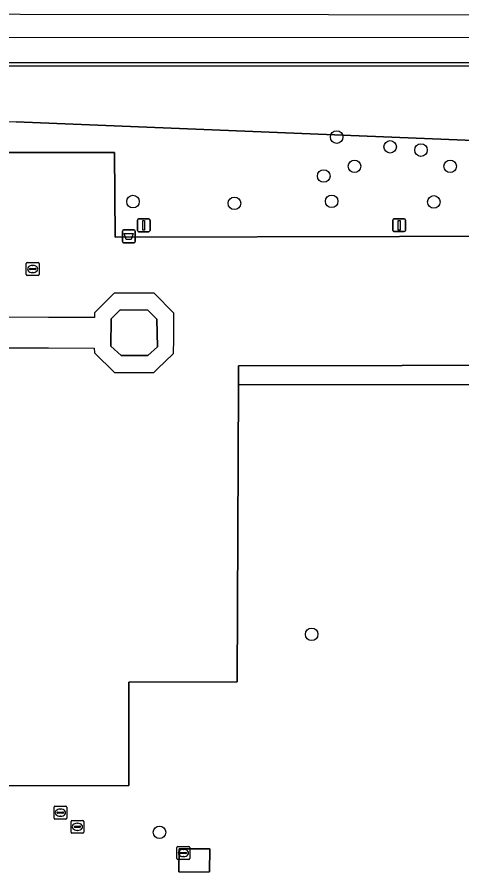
# Model space of a CAD drawing. Extents: x 161477 to 163040, y 383680 to 384871.
# Drawn here: x 162089.6 to 162124.3, y 384191.4 to 384257.7 of the extents above; entities that cross this region are included whole.
import ezdxf

# ---------------------------------------------------------------- set-up
doc = ezdxf.new("R2010")
doc.units = 0
for name, color, linetype in [('IMGEO_Afvalbak', 7, 'Continuous'), ('IMGEO_Boom', 7, 'Continuous'), ('IMGEO_Brandkraan', 7, 'Continuous'), ('IMGEO_Dek', 7, 'Continuous'), ('IMGEO_Groenvoorziening', 7, 'Continuous'), ('IMGEO_Kolk', 7, 'Continuous'), ('IMGEO_Lichtmast', 7, 'Continuous'), ('IMGEO_Muur', 7, 'Continuous'), ('IMGEO_Pand', 7, 'Continuous'), ('IMGEO_Pand_overbouw', 7, 'Continuous'), ('IMGEO_Rioolput', 7, 'Continuous'), ('IMGEO_Voetpad_gesloten', 7, 'Continuous'), ('IMGEO_Voetpad_open', 7, 'Continuous')]:
    doc.layers.add(name, color=color, linetype=linetype)

msp = doc.modelspace()

# ---------------------------------------------------------------- linework, layer by layer
at = {"layer": 'IMGEO_Afvalbak'}
for p, q in [((162097.959, 384241.087), (162098.749, 384241.087)), ((162098.749, 384241.087), (162097.959, 384241.087)), ((162097.859, 384240.187), (162097.859, 384240.987)), ((162097.859, 384240.987), (162097.859, 384240.187)), ((162098.849, 384240.987), (162098.849, 384240.187)), ((162098.849, 384240.187), (162098.849, 384240.987)), ((162098.749, 384240.087), (162097.959, 384240.087)), ((162097.959, 384240.087), (162098.749, 384240.087))]:
    msp.add_line(p, q, dxfattribs=at)
msp.add_lwpolyline([(162098.002, 384240.801), (162098.706, 384240.801), (162098.557, 384240.331), (162098.151, 384240.331), (162098.002, 384240.801)], dxfattribs=at)
for centre, start, end in [((162097.959, 384240.987), 90, 180), ((162097.959, 384240.987), 90, 180), ((162098.749, 384240.987), 0, 90), ((162098.749, 384240.987), 360, 90), ((162097.959, 384240.187), 180, 270), ((162097.959, 384240.187), 180, 270), ((162098.749, 384240.187), 270, 0), ((162098.749, 384240.187), 270, 0)]:
    msp.add_arc(centre, 0.1, start, end, dxfattribs=at)
at = {"layer": 'IMGEO_Boom'}
for centre in [(162114.582, 384248.328), (162118.755, 384247.569), (162121.158, 384247.316), (162115.973, 384246.051), (162123.434, 384246.051), (162113.57, 384245.293), (162098.688, 384243.298), (162114.188, 384243.321), (162122.156, 384243.271), (162106.603, 384243.165), (162112.624, 384209.541), (162100.757, 384194.096)]:
    msp.add_circle(centre, 0.489, dxfattribs=at)
at = {"layer": 'IMGEO_Brandkraan'}
for p, q in [((162090.359, 384237.614), (162090.359, 384238.466)), ((162090.434, 384238.54), (162091.286, 384238.54)), ((162091.36, 384238.466), (162091.36, 384237.614)), ((162090.618, 384238.034), (162090.618, 384238.046)), ((162091.056, 384237.997), (162090.658, 384237.997)), ((162090.661, 384238.083), (162091.059, 384238.083)), ((162090.87, 384237.76), (162090.845, 384237.76)), ((162090.847, 384238.32), (162090.872, 384238.32)), ((162091.102, 384238.046), (162091.102, 384238.034)), ((162091.286, 384237.54), (162090.434, 384237.54))]:
    msp.add_line(p, q, dxfattribs=at)
for points in [[(162090.359, 384237.614), (162090.359, 384238.466)], [(162090.434, 384238.54), (162091.286, 384238.54)], [(162091.36, 384238.466), (162091.36, 384237.614)], [(162091.286, 384237.54), (162090.434, 384237.54)]]:
    msp.add_lwpolyline(points, dxfattribs=at)
for centre, radius, start, end in [((162090.436, 384238.464), 0.0765, 91.55205, 178.44795), ((162090.436, 384238.464), 0.0765, 91.55205, 178.44795), ((162091.284, 384238.464), 0.0765, 1.55205, 88.44795), ((162091.284, 384238.464), 0.0765, 1.55205, 88.44795), ((162090.658, 384238.043), 0.0403, 85.87752, 175.75265), ((162090.655, 384238.033), 0.0366, 178.93798, 274.71019), ((162091.059, 384238.04), 0.043, 264.86636, 352.45326), ((162091.063, 384238.045), 0.0386, 1.73085, 96.63898), ((162090.436, 384237.616), 0.0765, 181.55205, 268.44795), ((162090.436, 384237.616), 0.0765, 181.55205, 268.44795), ((162091.284, 384237.616), 0.0765, 271.55205, 358.44795), ((162091.284, 384237.616), 0.0765, 271.55205, 358.44795)]:
    msp.add_arc(centre, radius, start, end, dxfattribs=at)
for centre, major_axis, ratio, start_param, end_param in [((162090.846, 384238.04), (-0.387, 0.002), 0.722429, 4.712389, 7.853982), ((162090.871, 384238.04), (-0.39, 0.002), 0.717154, 1.570796, 4.712389)]:
    msp.add_ellipse(centre, major_axis=major_axis, ratio=ratio, start_param=start_param, end_param=end_param, dxfattribs=at)
at = {"layer": 'IMGEO_Dek'}
for points in [[(162092.103, 384234.259), (162082.412, 384234.268), (162082.408, 384231.898), (162082.675, 384231.897), (162084.062, 384231.895), (162084.808, 384231.893), (162092.092, 384231.879), (162095.665, 384231.872), (162095.679, 384231.511), (162097.235, 384229.958), (162098.908, 384229.957), (162100.304, 384229.957), (162100.65, 384230.291), (162101.179, 384230.802), (162101.856, 384231.456), (162101.862, 384232.56), (162101.872, 384234.603), (162100.349, 384236.153), (162097.23, 384236.159), (162095.672, 384234.611), (162095.673, 384234.256)], [(162099.853, 384234.827), (162100.557, 384234.134), (162100.601, 384231.977), (162099.852, 384231.282), (162097.853, 384231.285), (162097.758, 384231.285), (162096.971, 384232.009), (162096.99, 384234.155), (162097.69, 384234.853)]]:
    msp.add_lwpolyline(points, close=True, dxfattribs=at)
at = {"layer": 'IMGEO_Groenvoorziening'}
msp.add_lwpolyline([(162144.131, 384251.355), (162144.125, 384253.867), (162083.771, 384253.892), (162083.763, 384249.561), (162089.562, 384249.525), (162138.629, 384247.516), (162143.813, 384247.728), (162144.115, 384247.695), (162144.115, 384247.994)], close=True, dxfattribs=at)
for points in [[(162138.629, 384247.516), (162089.562, 384249.525)], [(162078.474, 384247.12), (162097.239, 384247.131), (162097.286, 384240.515), (162119.489, 384240.581), (162148.877, 384240.663)], [(162247.212, 384191.051), (162247.31, 384229.25), (162177.63, 384229.082), (162106.921, 384228.996), (162106.811, 384205.822), (162098.374, 384205.812), (162098.373, 384197.75), (162041.938, 384197.717), (162041.937, 384197.345), (162041.924, 384190.961)], [(162102.274, 384191.019), (162102.3, 384192.815), (162104.681, 384192.792), (162104.654, 384191.016)]]:
    msp.add_lwpolyline(points, dxfattribs=at)
at = {"layer": 'IMGEO_Kolk'}
for p, q in [((162102.118, 384192.049), (162102.118, 384192.901)), ((162102.193, 384192.975), (162103.045, 384192.975)), ((162102.606, 384192.755), (162102.631, 384192.755)), ((162103.119, 384192.901), (162103.119, 384192.049)), ((162103.045, 384191.975), (162102.193, 384191.975)), ((162102.377, 384192.469), (162102.377, 384192.481)), ((162102.815, 384192.432), (162102.417, 384192.432)), ((162102.42, 384192.518), (162102.818, 384192.518)), ((162102.629, 384192.195), (162102.604, 384192.195)), ((162102.861, 384192.481), (162102.861, 384192.469))]:
    msp.add_line(p, q, dxfattribs=at)
for points in [[(162102.118, 384192.049), (162102.118, 384192.901)], [(162102.193, 384192.975), (162103.045, 384192.975)], [(162103.119, 384192.901), (162103.119, 384192.049)], [(162103.045, 384191.975), (162102.193, 384191.975)]]:
    msp.add_lwpolyline(points, dxfattribs=at)
for centre, radius, start, end in [((162102.195, 384192.899), 0.0765, 91.55205, 178.44795), ((162102.195, 384192.899), 0.0765, 91.55205, 178.44795), ((162103.043, 384192.899), 0.0765, 1.55205, 88.44795), ((162103.043, 384192.899), 0.0765, 1.55205, 88.44795), ((162102.195, 384192.051), 0.0765, 181.55205, 268.44795), ((162102.195, 384192.051), 0.0765, 181.55205, 268.44795), ((162102.417, 384192.478), 0.0403, 85.87752, 175.75265), ((162102.414, 384192.468), 0.0366, 178.93798, 274.71019), ((162102.818, 384192.475), 0.043, 264.86636, 352.45326), ((162102.822, 384192.48), 0.0386, 1.73085, 96.63898), ((162103.043, 384192.051), 0.0765, 271.55205, 358.44795), ((162103.043, 384192.051), 0.0765, 271.55205, 358.44795)]:
    msp.add_arc(centre, radius, start, end, dxfattribs=at)
for centre, major_axis, ratio, start_param, end_param in [((162102.605, 384192.475), (-0.387, 0.002), 0.722429, 4.712389, 7.853982), ((162102.63, 384192.475), (-0.39, 0.002), 0.717154, 1.570796, 4.712389)]:
    msp.add_ellipse(centre, major_axis=major_axis, ratio=ratio, start_param=start_param, end_param=end_param, dxfattribs=at)
at = {"layer": 'IMGEO_Lichtmast'}
for p, q in [((162099.028, 384241.049), (162099.028, 384241.849)), ((162099.028, 384241.849), (162099.028, 384241.049)), ((162099.128, 384241.949), (162099.918, 384241.949)), ((162099.918, 384241.949), (162099.128, 384241.949)), ((162100.018, 384241.849), (162100.018, 384241.049)), ((162100.018, 384241.049), (162100.018, 384241.849)), ((162118.952, 384241.054), (162118.952, 384241.854)), ((162118.952, 384241.854), (162118.952, 384241.054)), ((162119.052, 384241.954), (162119.842, 384241.954)), ((162119.842, 384241.954), (162119.052, 384241.954)), ((162119.942, 384241.854), (162119.942, 384241.054)), ((162119.942, 384241.054), (162119.942, 384241.854)), ((162099.918, 384240.949), (162099.128, 384240.949)), ((162099.128, 384240.949), (162099.918, 384240.949)), ((162119.842, 384240.954), (162119.052, 384240.954)), ((162119.052, 384240.954), (162119.842, 384240.954))]:
    msp.add_line(p, q, dxfattribs=at)
for points in [[(162099.448, 384241.824), (162099.598, 384241.824), (162099.598, 384241.074), (162099.448, 384241.074), (162099.448, 384241.824)], [(162119.372, 384241.829), (162119.522, 384241.829), (162119.522, 384241.079), (162119.372, 384241.079), (162119.372, 384241.829)]]:
    msp.add_lwpolyline(points, dxfattribs=at)
for centre, start, end in [((162099.128, 384241.849), 90, 180), ((162099.128, 384241.849), 90, 180), ((162099.918, 384241.849), 0, 90), ((162099.918, 384241.849), 360, 90), ((162119.052, 384241.854), 90, 180), ((162119.052, 384241.854), 90, 180), ((162119.842, 384241.854), 0, 90), ((162119.842, 384241.854), 360, 90), ((162099.128, 384241.049), 180, 270), ((162099.128, 384241.049), 180, 270), ((162099.918, 384241.049), 270, 0), ((162099.918, 384241.049), 270, 0), ((162119.052, 384241.054), 180, 270), ((162119.052, 384241.054), 180, 270), ((162119.842, 384241.054), 270, 0), ((162119.842, 384241.054), 270, 0)]:
    msp.add_arc(centre, 0.1, start, end, dxfattribs=at)
at = {"layer": 'IMGEO_Muur'}
msp.add_lwpolyline([(162156.343, 384254.112), (162146.324, 384254.117), (162144.125, 384254.118), (162080.852, 384254.144), (162080.85, 384254.664), (162080.849, 384254.924), (162064.015, 384254.899), (162064.015, 384254.642), (162065.488, 384254.644), (162079.111, 384254.658), (162080.6, 384254.663), (162080.603, 384253.893), (162083.771, 384253.892), (162144.125, 384253.867), (162146.323, 384253.87), (162156.343, 384253.869)], close=True, dxfattribs=at)
msp.add_lwpolyline([(162156.33, 384246.202), (162156.333, 384247.981), (162156.341, 384253.869), (162080.603, 384253.893)], dxfattribs=at)
at = {"layer": 'IMGEO_Pand'}
msp.add_lwpolyline([(162100.557, 384234.134), (162099.853, 384234.827), (162097.69, 384234.853), (162096.99, 384234.155), (162096.971, 384232.009), (162097.758, 384231.285), (162097.853, 384231.285), (162099.852, 384231.282), (162100.601, 384231.977)], close=True, dxfattribs=at)
at = {"layer": 'IMGEO_Pand_overbouw'}
msp.add_lwpolyline([(162019.714, 384256.084), (162058.456, 384256.073), (162060.816, 384256.115), (162156.344, 384256.098)], dxfattribs=at)
at = {"layer": 'IMGEO_Rioolput'}
for p, q in [((162092.525, 384195.205), (162092.525, 384196.057)), ((162092.6, 384196.131), (162093.452, 384196.131)), ((162093.526, 384196.057), (162093.526, 384195.205)), ((162092.784, 384195.625), (162092.784, 384195.637)), ((162093.222, 384195.588), (162092.824, 384195.588)), ((162092.827, 384195.674), (162093.225, 384195.674)), ((162093.036, 384195.351), (162093.011, 384195.351)), ((162093.013, 384195.911), (162093.038, 384195.911)), ((162093.268, 384195.637), (162093.268, 384195.625)), ((162093.452, 384195.131), (162092.6, 384195.131)), ((162093.852, 384194.097), (162093.852, 384194.949)), ((162093.927, 384195.023), (162094.779, 384195.023)), ((162094.34, 384194.803), (162094.365, 384194.803)), ((162094.853, 384194.949), (162094.853, 384194.097)), ((162094.779, 384194.023), (162093.927, 384194.023)), ((162094.111, 384194.517), (162094.111, 384194.529)), ((162094.549, 384194.48), (162094.151, 384194.48)), ((162094.154, 384194.566), (162094.552, 384194.566)), ((162094.363, 384194.243), (162094.338, 384194.243)), ((162094.595, 384194.529), (162094.595, 384194.517))]:
    msp.add_line(p, q, dxfattribs=at)
for points in [[(162092.525, 384195.205), (162092.525, 384196.057)], [(162092.6, 384196.131), (162093.452, 384196.131)], [(162093.526, 384196.057), (162093.526, 384195.205)], [(162093.452, 384195.131), (162092.6, 384195.131)], [(162093.852, 384194.097), (162093.852, 384194.949)], [(162093.927, 384195.023), (162094.779, 384195.023)], [(162094.853, 384194.949), (162094.853, 384194.097)], [(162094.779, 384194.023), (162093.927, 384194.023)]]:
    msp.add_lwpolyline(points, dxfattribs=at)
for centre, radius, start, end in [((162092.602, 384196.055), 0.0765, 91.55205, 178.44795), ((162092.602, 384196.055), 0.0765, 91.55205, 178.44795), ((162093.45, 384196.055), 0.0765, 1.55205, 88.44795), ((162093.45, 384196.055), 0.0765, 1.55205, 88.44795), ((162092.824, 384195.634), 0.0403, 85.87752, 175.75265), ((162092.821, 384195.624), 0.0366, 178.93798, 274.71019), ((162093.225, 384195.631), 0.043, 264.86636, 352.45326), ((162093.229, 384195.636), 0.0386, 1.73085, 96.63898), ((162092.602, 384195.207), 0.0765, 181.55205, 268.44795), ((162092.602, 384195.207), 0.0765, 181.55205, 268.44795), ((162093.45, 384195.207), 0.0765, 271.55205, 358.44795), ((162093.45, 384195.207), 0.0765, 271.55205, 358.44795), ((162093.929, 384194.947), 0.0765, 91.55205, 178.44795), ((162093.929, 384194.947), 0.0765, 91.55205, 178.44795), ((162094.777, 384194.947), 0.0765, 1.55205, 88.44795), ((162094.777, 384194.947), 0.0765, 1.55205, 88.44795), ((162093.929, 384194.099), 0.0765, 181.55205, 268.44795), ((162093.929, 384194.099), 0.0765, 181.55205, 268.44795), ((162094.151, 384194.526), 0.0403, 85.87752, 175.75265), ((162094.148, 384194.516), 0.0366, 178.93798, 274.71019), ((162094.552, 384194.523), 0.043, 264.86636, 352.45326), ((162094.556, 384194.528), 0.0386, 1.73085, 96.63898), ((162094.777, 384194.099), 0.0765, 271.55205, 358.44795), ((162094.777, 384194.099), 0.0765, 271.55205, 358.44795)]:
    msp.add_arc(centre, radius, start, end, dxfattribs=at)
for centre, major_axis, ratio, start_param, end_param in [((162093.012, 384195.631), (-0.387, 0.002), 0.722429, 4.712389, 7.853982), ((162093.037, 384195.631), (-0.39, 0.002), 0.717154, 1.570796, 4.712389), ((162094.339, 384194.523), (-0.387, 0.002), 0.722429, 4.712389, 7.853982), ((162094.364, 384194.523), (-0.39, 0.002), 0.717154, 1.570796, 4.712389)]:
    msp.add_ellipse(centre, major_axis=major_axis, ratio=ratio, start_param=start_param, end_param=end_param, dxfattribs=at)
at = {"layer": 'IMGEO_Voetpad_gesloten'}
for points in [[(162101.872, 384234.603), (162100.349, 384236.153), (162097.23, 384236.159), (162095.672, 384234.611), (162095.673, 384234.256), (162092.103, 384234.259), (162082.412, 384234.268), (162082.408, 384231.898), (162082.675, 384231.897), (162084.062, 384231.895), (162084.808, 384231.893), (162092.092, 384231.879), (162095.665, 384231.872), (162095.679, 384231.511), (162097.235, 384229.958), (162098.908, 384229.957), (162100.304, 384229.957), (162100.65, 384230.291), (162101.179, 384230.802), (162101.856, 384231.456), (162101.862, 384232.56)], [(162099.853, 384234.827), (162100.557, 384234.134), (162100.601, 384231.977), (162099.852, 384231.282), (162097.853, 384231.285), (162097.758, 384231.285), (162096.971, 384232.009), (162096.99, 384234.155), (162097.69, 384234.853)]]:
    msp.add_lwpolyline(points, close=True, dxfattribs=at)
at = {"layer": 'IMGEO_Voetpad_open'}
for points in [[(162186.119, 384257.793), (162065.798, 384257.911), (162065.628, 384257.91), (162065.607, 384262.795), (162063.277, 384262.784), (162063.278, 384262.684), (162059.481, 384262.665), (162059.487, 384260.421), (162064.008, 384260.432), (162064.013, 384256.112), (162064.015, 384254.899), (162080.849, 384254.924), (162080.85, 384254.664), (162080.852, 384254.144), (162144.125, 384254.118)], [(162148.877, 384240.663), (162119.489, 384240.581), (162097.286, 384240.515), (162097.239, 384247.131), (162078.474, 384247.12), (162076.149, 384247.119), (162076.149, 384246.672), (162066.605, 384246.688), (162066.605, 384246.747), (162037.619, 384247.068), (162035.627, 384247.097), (162035.568, 384250.087), (162027.959, 384250.112), (162027.955, 384251.781), (162027.95, 384253.54), (162027.77, 384253.54), (162021.847, 384253.534)], [(162041.924, 384190.961), (162041.937, 384197.345), (162041.938, 384197.717), (162098.373, 384197.75), (162098.374, 384205.812), (162106.811, 384205.822), (162106.921, 384228.996), (162106.909, 384230.479), (162106.918, 384230.479), (162247.326, 384230.758), (162247.31, 384229.25), (162247.212, 384191.051)]]:
    msp.add_lwpolyline(points, dxfattribs=at)
for points in [[(162097.69, 384234.853), (162099.853, 384234.827), (162100.557, 384234.134), (162100.601, 384231.977), (162099.852, 384231.282), (162097.853, 384231.285), (162097.758, 384231.285), (162096.971, 384232.009), (162096.99, 384234.155)], [(162106.921, 384228.996), (162177.63, 384229.082), (162247.31, 384229.25), (162247.326, 384230.758), (162106.918, 384230.479), (162106.909, 384230.479)], [(162102.274, 384191.019), (162104.654, 384191.016), (162104.681, 384192.792), (162102.3, 384192.815)]]:
    msp.add_lwpolyline(points, close=True, dxfattribs=at)

doc.saveas('drawing.dxf')
